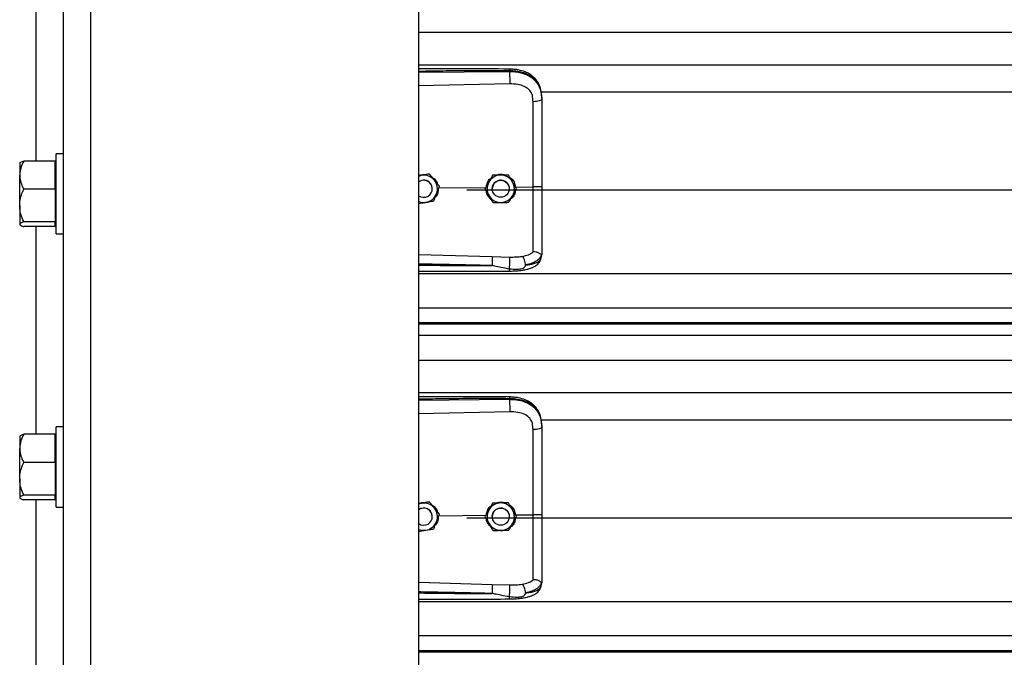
# Model space of a CAD drawing. Header units: inches. Extents: x 170 to 284, y 215 to 248.
# Tile 537 of 656: x 202.25 to 202.867, y 240.181 to 240.581. Entities that reach past the tile are written whole.
import ezdxf

# ---------------------------------------------------------------- set-up
doc = ezdxf.new("R2010")
doc.units = ezdxf.units.IN
doc.header["$LTSCALE"] = 0.25
doc.header["$MEASUREMENT"] = 0
doc.layers.add('LH FRONT OF HOOD', color=7, linetype='Continuous')

msp = doc.modelspace()

# ---------------------------------------------------------------- linework, layer by layer
at = {"layer": 'LH FRONT OF HOOD'}
for p, q in [((202.27776, 239.82111), (202.27776, 244.08159)), ((202.29488, 239.82111), (202.29488, 244.03279)), ((202.50032, 239.82111), (202.50032, 244.02156)), ((202.26064, 240.49224), (202.26064, 240.62236)), ((202.50032, 240.57296), (206.53264, 240.57296)), ((202.50032, 240.55258), (206.53264, 240.55258)), ((202.55717, 240.54836), (202.55717, 240.54878)), ((202.50032, 240.54783), (202.55717, 240.54836)), ((202.55727, 240.54058), (202.50032, 240.53937)), ((202.57687, 240.5355), (206.45609, 240.5355)), ((202.57737, 240.53144), (202.57737, 240.53095)), ((202.27776, 240.49685), (202.27317, 240.49685)), ((202.27317, 240.44655), (202.27317, 240.49685)), ((202.25059, 240.49118), (202.2504, 240.49096)), ((202.2504, 240.49096), (202.2504, 240.48342)), ((202.27262, 240.49224), (202.25297, 240.49224)), ((202.27262, 240.48342), (202.27262, 240.49224)), ((202.27317, 240.49096), (202.27262, 240.49096)), ((202.2504, 240.46432), (202.2504, 240.48342)), ((202.27262, 240.47459), (202.27262, 240.48342)), ((202.5021, 240.4833), (202.50032, 240.48301)), ((202.50698, 240.4841), (202.50605, 240.48395)), ((202.50698, 240.48409), (202.50698, 240.4841)), ((202.54662, 240.48334), (202.54662, 240.48334)), ((202.5565, 240.48348), (202.5565, 240.48349)), ((202.50882, 240.47485), (202.50882, 240.47485)), ((202.51286, 240.47546), (202.54256, 240.47574)), ((202.51323, 240.47644), (202.51323, 240.47644)), ((202.54634, 240.47485), (202.54634, 240.47485)), ((202.55704, 240.47485), (202.55704, 240.47485)), ((202.561, 240.47592), (202.57191, 240.47602)), ((202.56157, 240.475), (202.56157, 240.475)), ((202.27262, 240.47459), (202.25297, 240.47459)), ((202.27262, 240.47459), (202.27262, 240.46432)), ((202.53049, 240.47411), (206.50248, 240.47411)), ((202.5418, 240.4747), (202.5418, 240.4747)), ((202.2504, 240.46432), (202.2504, 240.4526)), ((202.27262, 240.46432), (202.27262, 240.45405)), ((202.2504, 240.4526), (202.2504, 240.45244)), ((202.2504, 240.45244), (202.25059, 240.45221)), ((202.27262, 240.45405), (202.25297, 240.45405)), ((202.27262, 240.45115), (202.25297, 240.45115)), ((202.26064, 240.32104), (202.26064, 240.45115)), ((202.27262, 240.4526), (202.27262, 240.45405)), ((202.27262, 240.45115), (202.27262, 240.4526)), ((202.27262, 240.45244), (202.27317, 240.45244)), ((202.27317, 240.44655), (202.27776, 240.44655)), ((202.50032, 240.43369), (202.54626, 240.43236)), ((202.54626, 240.43236), (202.55725, 240.4321)), ((202.57703, 240.43139), (202.57737, 240.43337)), ((202.57737, 240.4339), (202.57737, 240.43337)), ((202.50032, 240.42172), (206.53264, 240.42172)), ((202.50032, 240.40034), (206.53264, 240.40034)), ((206.53264, 240.39086), (202.50032, 240.39086)), ((202.50032, 240.39022), (206.53264, 240.39022)), ((202.50032, 240.3832), (206.53264, 240.3832)), ((202.50032, 240.36752), (206.53264, 240.36752)), ((202.50032, 240.34713), (206.53264, 240.34713)), ((202.50032, 240.34238), (202.55717, 240.34292)), ((202.55717, 240.34292), (202.55717, 240.34333)), ((202.55727, 240.33513), (202.50032, 240.33392)), ((202.57687, 240.33005), (206.45609, 240.33005)), ((202.27262, 240.32104), (202.25297, 240.32104)), ((202.27262, 240.31221), (202.27262, 240.32104)), ((202.27776, 240.32564), (202.27317, 240.32564)), ((202.27317, 240.27534), (202.27317, 240.32564)), ((202.57737, 240.32599), (202.57737, 240.32551)), ((202.25059, 240.31998), (202.2504, 240.31975)), ((202.2504, 240.31975), (202.2504, 240.31221)), ((202.27317, 240.31975), (202.27262, 240.31975)), ((202.2504, 240.29311), (202.2504, 240.31221)), ((202.27262, 240.30339), (202.27262, 240.31221)), ((202.27262, 240.30339), (202.25297, 240.30339)), ((202.27262, 240.30339), (202.27262, 240.29311)), ((202.2504, 240.29311), (202.2504, 240.2814)), ((202.27262, 240.29311), (202.27262, 240.28284)), ((202.2504, 240.2814), (202.2504, 240.28123)), ((202.2504, 240.28123), (202.25059, 240.28101)), ((202.27262, 240.28284), (202.25297, 240.28284)), ((202.27262, 240.27995), (202.25297, 240.27995)), ((202.26064, 240.16662), (202.26064, 240.27995)), ((202.27262, 240.2814), (202.27262, 240.28284)), ((202.27262, 240.27995), (202.27262, 240.2814)), ((202.27262, 240.28123), (202.27317, 240.28123)), ((202.5021, 240.27785), (202.50032, 240.27756)), ((202.50698, 240.27865), (202.50605, 240.2785)), ((202.50698, 240.27865), (202.50698, 240.27865)), ((202.54662, 240.27789), (202.54662, 240.27789)), ((202.5565, 240.27804), (202.5565, 240.27804)), ((202.27317, 240.27534), (202.27776, 240.27534)), ((202.50882, 240.2694), (202.50882, 240.2694)), ((202.51286, 240.27001), (202.54256, 240.27029)), ((202.51323, 240.27099), (202.51323, 240.27099)), ((202.53049, 240.26866), (206.50248, 240.26866)), ((202.5418, 240.26926), (202.5418, 240.26926)), ((202.54634, 240.2694), (202.54634, 240.2694)), ((202.55704, 240.2694), (202.55704, 240.2694)), ((202.561, 240.27047), (202.57191, 240.27058)), ((202.56157, 240.26955), (202.56157, 240.26955)), ((202.50032, 240.22825), (202.54626, 240.22692)), ((202.57737, 240.22845), (202.57737, 240.22792)), ((202.54626, 240.22692), (202.55725, 240.22665)), ((202.57703, 240.22594), (202.57737, 240.22792)), ((202.50032, 240.21628), (206.53264, 240.21628)), ((202.50032, 240.1949), (206.53264, 240.1949)), ((206.53264, 240.18541), (202.50032, 240.18541)), ((202.50032, 240.18477), (206.53264, 240.18477))]:
    msp.add_line(p, q, dxfattribs=at)
at = {"layer": 'LH FRONT OF HOOD', "flags": 128}
for points in [[(202.57737, 240.53095), (202.57726, 240.53066), (202.57695, 240.53037), (202.57645, 240.53011), (202.57578, 240.52988), (202.57495, 240.52968), (202.57401, 240.52954), (202.57298, 240.52944), (202.57191, 240.52941)], [(202.50032, 240.48281), (202.50101, 240.48305), (202.5021, 240.4833)], [(202.55628, 240.4776), (202.55688, 240.47612), (202.55704, 240.47485)], [(202.57737, 240.32551), (202.57726, 240.32521), (202.57695, 240.32493), (202.57645, 240.32466), (202.57578, 240.32443), (202.57495, 240.32424), (202.57401, 240.32409), (202.57298, 240.324), (202.57191, 240.32396)], [(202.50032, 240.27736), (202.50101, 240.2776), (202.5021, 240.27785)], [(202.55628, 240.27215), (202.55688, 240.27067), (202.55704, 240.2694)]]:
    msp.add_lwpolyline(points, dxfattribs=at)
at = {"layer": 'LH FRONT OF HOOD'}
for centre in [(202.55169, 240.47485), (202.55169, 240.2694)]:
    msp.add_circle(centre, 0.00535, dxfattribs=at)
for centre, radius, start, end in [((202.50347, 240.47485), 0.00856, 39.24773, 99.24773), ((202.55169, 240.47485), 0.00856, 90.85968, 150.85968), ((202.55169, 240.47485), 0.00856, 30.85968, 90.85968), ((202.50347, 240.47485), 0.00535, 39.24773, 126.0719), ((202.50347, 240.47485), 0.00535, 300.00974, 126.0719), ((202.50347, 240.47485), 0.00535, 0, 39.24773), ((202.50347, 240.47485), 0.00856, 339.24773, 39.24773), ((202.55169, 240.47485), 0.00856, 150.85968, 210.85968), ((202.55169, 240.47485), 0.00535, 30.85968, 180), ((202.55169, 240.47485), 0.00856, 330.85968, 30.85968), ((202.50347, 240.47485), 0.00535, 233.9281, 300.00974), ((202.50347, 240.47485), 0.00856, 279.24773, 339.24773), ((202.55169, 240.47485), 0.00856, 210.85968, 270.85968), ((202.55169, 240.47485), 0.00856, 270.85968, 330.85968), ((202.50347, 240.47485), 0.00856, 248.40768, 279.24773), ((202.50347, 240.2694), 0.00856, 39.24773, 99.24773), ((202.55169, 240.2694), 0.00856, 90.85968, 150.85968), ((202.55169, 240.2694), 0.00856, 30.85968, 90.85968), ((202.50347, 240.2694), 0.00535, 39.24773, 126.0719), ((202.50347, 240.2694), 0.00535, 300.00974, 126.0719), ((202.50347, 240.2694), 0.00535, 0, 39.24773), ((202.50347, 240.2694), 0.00856, 339.24773, 39.24773), ((202.55169, 240.2694), 0.00856, 150.85968, 210.85968), ((202.55169, 240.2694), 0.00535, 30.85968, 180), ((202.55169, 240.2694), 0.00856, 330.85968, 30.85968), ((202.50347, 240.2694), 0.00535, 233.9281, 300.00974), ((202.50347, 240.2694), 0.00856, 279.24773, 339.24773), ((202.55169, 240.2694), 0.00856, 270.85968, 330.85968), ((202.50347, 240.2694), 0.00856, 248.40768, 279.24773), ((202.55169, 240.2694), 0.00856, 210.85968, 270.85968)]:
    msp.add_arc(centre, radius, start, end, dxfattribs=at)
for points, knots in [([(202.55715, 240.54987), (202.54794, 240.54994), (202.52985, 240.55007), (202.5109, 240.55001), (202.50118, 240.54996), (202.50032, 240.54995)], [0, 0, 0, 0, 0.486583, 0.954841, 1, 1, 1, 1]), ([(202.55717, 240.54878), (202.55087, 240.54882), (202.53763, 240.5489), (202.51868, 240.54872), (202.50604, 240.5485), (202.50032, 240.5484)], [0, 0, 0, 0, 0.33267, 0.698436, 1, 1, 1, 1]), ([(202.57728, 240.53348), (202.57716, 240.53456), (202.57695, 240.53649), (202.5762, 240.53901), (202.57534, 240.54092), (202.57427, 240.54267), (202.57295, 240.54426), (202.57148, 240.54556), (202.57011, 240.54652), (202.56867, 240.54735), (202.56629, 240.54842), (202.56335, 240.54923), (202.56004, 240.54976), (202.55815, 240.54983), (202.55715, 240.54987)], [0, 0, 0, 0, 0.108447, 0.196305, 0.269183, 0.327997, 0.41496, 0.491641, 0.538976, 0.594191, 0.669415, 0.814855, 0.902261, 1, 1, 1, 1]), ([(202.55715, 240.54985), (202.55715, 240.54986), (202.55716, 240.54987), (202.55716, 240.54976), (202.55717, 240.54946), (202.55717, 240.54905), (202.55717, 240.54878)], [0, 0, 0, 0, 0.097876, 0.335386, 0.567961, 1, 1, 1, 1]), ([(202.57737, 240.53144), (202.5773, 240.5328), (202.57719, 240.53536), (202.57622, 240.53885), (202.57493, 240.54126), (202.57356, 240.54296), (202.57248, 240.54401), (202.57142, 240.54484), (202.57043, 240.5455), (202.5692, 240.54619), (202.5676, 240.54692), (202.56494, 240.54782), (202.5614, 240.54858), (202.5585, 240.54872), (202.55717, 240.54878)], [0, 0, 0, 0, 0.130716, 0.246761, 0.357793, 0.417097, 0.479148, 0.517715, 0.55909, 0.603295, 0.663348, 0.735369, 0.879208, 1, 1, 1, 1]), ([(202.55717, 240.54836), (202.55719, 240.54779), (202.55724, 240.54659), (202.55728, 240.54437), (202.55729, 240.54219), (202.55728, 240.5411), (202.55727, 240.54058)], [0, 0, 0, 0, 0.240694, 0.5, 0.759306, 1, 1, 1, 1]), ([(202.55717, 240.54836), (202.55837, 240.54833), (202.5608, 240.54827), (202.56413, 240.54765), (202.56711, 240.54671), (202.56964, 240.54549), (202.57189, 240.54395), (202.57375, 240.54211), (202.57524, 240.53998), (202.57641, 240.53742), (202.57721, 240.53435), (202.57731, 240.53209), (202.57737, 240.53095)], [0, 0, 0, 0, 0.109401, 0.222347, 0.315179, 0.410223, 0.501275, 0.594601, 0.683449, 0.774533, 0.885821, 1, 1, 1, 1]), ([(202.57148, 240.53334), (202.57148, 240.53334), (202.57138, 240.5337), (202.57089, 240.5351), (202.56935, 240.53731), (202.56628, 240.53921), (202.56217, 240.54042), (202.55901, 240.54052), (202.55727, 240.54058)], [0, 0, 0, 0, 0.000004, 0.065095, 0.26167, 0.475311, 0.709366, 1, 1, 1, 1]), ([(202.57191, 240.52941), (202.57184, 240.53073), (202.57177, 240.53205), (202.57148, 240.53334), (202.57148, 240.53334)], [0, 0, 0, 0, 0.99998, 1, 1, 1, 1]), ([(202.57737, 240.53095), (202.57737, 240.52732), (202.57737, 240.52005), (202.57737, 240.50897), (202.57737, 240.49779), (202.57737, 240.48682), (202.57737, 240.47957), (202.57737, 240.47609)], [0, 0, 0, 0, 0.202757, 0.406104, 0.60886, 0.812207, 1, 1, 1, 1]), ([(202.57191, 240.47602), (202.57191, 240.47602), (202.57191, 240.47941), (202.57191, 240.48646), (202.57191, 240.49713), (202.57191, 240.50801), (202.57191, 240.51879), (202.57191, 240.52587), (202.57191, 240.52941)], [0, 0, 0, 0, 0.000001, 0.187792, 0.390844, 0.593896, 0.796948, 1, 1, 1, 1]), ([(202.25297, 240.49224), (202.25229, 240.49087), (202.25092, 240.48808), (202.2504, 240.48502), (202.2504, 240.48346), (202.2504, 240.48342)], [0, 0, 0, 0, 0.484341, 0.986328, 1, 1, 1, 1]), ([(202.25066, 240.49112), (202.25071, 240.49122), (202.25089, 240.49152), (202.25185, 240.49189), (202.25271, 240.49216), (202.25297, 240.49224)], [0, 0, 0, 0, 0.237471, 0.77815, 1, 1, 1, 1]), ([(202.2504, 240.48342), (202.25049, 240.48218), (202.25069, 240.47967), (202.25185, 240.47674), (202.25271, 240.47508), (202.25297, 240.47459)], [0, 0, 0, 0, 0.406291, 0.827266, 1, 1, 1, 1]), ([(202.50032, 240.48313), (202.50116, 240.48341), (202.50257, 240.48388), (202.50404, 240.48376), (202.50464, 240.48372)], [0, 0, 0, 0, 0.594398, 1, 1, 1, 1]), ([(202.50698, 240.48409), (202.5063, 240.48398), (202.50493, 240.48376), (202.50327, 240.48349), (202.50232, 240.48334), (202.5021, 240.4833)], [0, 0, 0, 0, 0.42997, 0.87006, 1, 1, 1, 1]), ([(202.5101, 240.48027), (202.50998, 240.48042), (202.50901, 240.4816), (202.50795, 240.4829), (202.50707, 240.48398), (202.50698, 240.4841)], [0, 0, 0, 0, 0.115647, 0.904534, 1, 1, 1, 1]), ([(202.5101, 240.48027), (202.50998, 240.48042), (202.50901, 240.4816), (202.50795, 240.4829), (202.50707, 240.48398), (202.50698, 240.48409)], [0, 0, 0, 0, 0.1156469, 0.9045343, 1, 1, 1, 1]), ([(202.50825, 240.4824), (202.5089, 240.48197), (202.51039, 240.48099), (202.51169, 240.47926), (202.51197, 240.47802), (202.51202, 240.47777)], [0, 0, 0, 0, 0.381422, 0.875754, 1, 1, 1, 1]), ([(202.54272, 240.47635), (202.54288, 240.4771), (202.54326, 240.47886), (202.54439, 240.4807), (202.54543, 240.48143), (202.54563, 240.48157)], [0, 0, 0, 0, 0.377677, 0.881161, 1, 1, 1, 1]), ([(202.54662, 240.48334), (202.54628, 240.48274), (202.54561, 240.48153), (202.54479, 240.48006), (202.54432, 240.47921), (202.54421, 240.47902)], [0, 0, 0, 0, 0.42997, 0.87006, 1, 1, 1, 1]), ([(202.54662, 240.48334), (202.54628, 240.48274), (202.54561, 240.48153), (202.54479, 240.48006), (202.54432, 240.47921), (202.54421, 240.47902)], [0, 0, 0, 0, 0.42997, 0.87006, 1, 1, 1, 1]), ([(202.55156, 240.48341), (202.55029, 240.48339), (202.54859, 240.48337), (202.54701, 240.48334), (202.54662, 240.48334)], [0, 0, 0, 0, 0.749773, 1, 1, 1, 1]), ([(202.55156, 240.48341), (202.55029, 240.48339), (202.54859, 240.48337), (202.54701, 240.48334), (202.54662, 240.48334)], [0, 0, 0, 0, 0.749773, 1, 1, 1, 1]), ([(202.54876, 240.48337), (202.54933, 240.48358), (202.55051, 240.48403), (202.55256, 240.48408), (202.55389, 240.48367), (202.55461, 240.48346)], [0, 0, 0, 0, 0.30274, 0.628644, 1, 1, 1, 1]), ([(202.5565, 240.48349), (202.55581, 240.48348), (202.55443, 240.48346), (202.55274, 240.48343), (202.55178, 240.48342), (202.55156, 240.48341)], [0, 0, 0, 0, 0.42997, 0.87006, 1, 1, 1, 1]), ([(202.5565, 240.48348), (202.55581, 240.48347), (202.55443, 240.48345), (202.55274, 240.48343), (202.55178, 240.48341), (202.55156, 240.48341)], [0, 0, 0, 0, 0.4299704, 0.8700602, 1, 1, 1, 1]), ([(202.55903, 240.47924), (202.55893, 240.47941), (202.55815, 240.48072), (202.55729, 240.48216), (202.55658, 240.48336), (202.5565, 240.48349)], [0, 0, 0, 0, 0.115647, 0.904534, 1, 1, 1, 1]), ([(202.55903, 240.47924), (202.55893, 240.47941), (202.55815, 240.48072), (202.55729, 240.48216), (202.55658, 240.48336), (202.5565, 240.48348)], [0, 0, 0, 0, 0.115647, 0.904534, 1, 1, 1, 1]), ([(202.55737, 240.48202), (202.55762, 240.48187), (202.55875, 240.48119), (202.56023, 240.47909), (202.56073, 240.477), (202.561, 240.47592)], [0, 0, 0, 0, 0.117443, 0.542782, 1, 1, 1, 1]), ([(202.51323, 240.47644), (202.51297, 240.47676), (202.51197, 240.47799), (202.51089, 240.4793), (202.5101, 240.48027)], [0, 0, 0, 0, 0.264307, 1, 1, 1, 1]), ([(202.51323, 240.47644), (202.51297, 240.47676), (202.51197, 240.47799), (202.51089, 240.4793), (202.5101, 240.48027)], [0, 0, 0, 0, 0.264307, 1, 1, 1, 1]), ([(202.51148, 240.47182), (202.51193, 240.47301), (202.51253, 240.47459), (202.51309, 240.47607), (202.51323, 240.47644)], [0, 0, 0, 0, 0.749773, 1, 1, 1, 1]), ([(202.54421, 240.47902), (202.54359, 240.47791), (202.54276, 240.47643), (202.54199, 240.47505), (202.5418, 240.4747)], [0, 0, 0, 0, 0.749773, 1, 1, 1, 1]), ([(202.54421, 240.47902), (202.54359, 240.47791), (202.54276, 240.47643), (202.54199, 240.47505), (202.5418, 240.4747)], [0, 0, 0, 0, 0.749773, 1, 1, 1, 1]), ([(202.56157, 240.475), (202.56136, 240.47536), (202.56054, 240.47671), (202.55967, 240.47817), (202.55903, 240.47924)], [0, 0, 0, 0, 0.264307, 1, 1, 1, 1]), ([(202.56157, 240.475), (202.56136, 240.47536), (202.56054, 240.47672), (202.55967, 240.47817), (202.55903, 240.47924)], [0, 0, 0, 0, 0.2643068, 1, 1, 1, 1]), ([(202.55916, 240.47068), (202.55978, 240.47179), (202.56061, 240.47328), (202.56138, 240.47465), (202.56157, 240.475)], [0, 0, 0, 0, 0.7497734, 1, 1, 1, 1]), ([(202.57737, 240.47609), (202.57729, 240.47608), (202.57712, 240.47606), (202.57587, 240.47603), (202.57407, 240.47601), (202.57263, 240.47602), (202.57191, 240.47602)], [0, 0, 0, 0, 0.250001, 0.500001, 0.750001, 1, 1, 1, 1]), ([(202.57191, 240.43533), (202.57191, 240.43559), (202.57191, 240.43717), (202.57191, 240.4406), (202.57191, 240.4462), (202.57191, 240.45264), (202.57191, 240.45987), (202.57191, 240.46774), (202.57191, 240.47327), (202.57191, 240.47602), (202.57191, 240.47602)], [0, 0, 0, 0, 0.031558, 0.189146, 0.346734, 0.504328, 0.661923, 0.83096, 0.999998, 1, 1, 1, 1]), ([(202.57737, 240.47609), (202.57737, 240.47306), (202.57737, 240.46688), (202.57737, 240.45809), (202.57737, 240.44993), (202.57737, 240.44335), (202.57737, 240.43796), (202.57737, 240.43526), (202.57737, 240.4339)], [0, 0, 0, 0, 0.187091, 0.380392, 0.555876, 0.736448, 0.867195, 1, 1, 1, 1]), ([(202.2504, 240.46432), (202.2504, 240.46456), (202.25042, 240.4661), (202.25084, 240.46897), (202.25187, 240.47214), (202.25269, 240.47399), (202.25297, 240.47459)], [0, 0, 0, 0, 0.066532, 0.435283, 0.814551, 1, 1, 1, 1]), ([(202.50973, 240.4672), (202.50997, 240.46784), (202.51046, 240.46913), (202.51106, 240.47071), (202.5114, 240.47161), (202.51148, 240.47182)], [0, 0, 0, 0, 0.42997, 0.87006, 1, 1, 1, 1]), ([(202.51256, 240.47468), (202.51249, 240.47386), (202.51233, 240.4721), (202.51148, 240.47029), (202.51069, 240.46959), (202.5106, 240.46951)], [0, 0, 0, 0, 0.439592, 0.936516, 1, 1, 1, 1]), ([(202.54434, 240.47046), (202.54424, 240.47063), (202.54345, 240.47194), (202.54259, 240.47338), (202.54188, 240.47457), (202.5418, 240.4747)], [0, 0, 0, 0, 0.115647, 0.904534, 1, 1, 1, 1]), ([(202.54562, 240.46832), (202.54497, 240.46898), (202.54362, 240.47035), (202.54272, 240.47222), (202.54267, 240.47323), (202.54267, 240.47325)], [0, 0, 0, 0, 0.4797011, 0.9931348, 1, 1, 1, 1]), ([(202.54687, 240.46622), (202.54666, 240.46658), (202.54585, 240.46793), (202.54498, 240.46939), (202.54434, 240.47046)], [0, 0, 0, 0, 0.264307, 1, 1, 1, 1]), ([(202.55676, 240.46637), (202.55709, 240.46696), (202.55776, 240.46817), (202.55858, 240.46965), (202.55906, 240.47049), (202.55916, 240.47068)], [0, 0, 0, 0, 0.42997, 0.87006, 1, 1, 1, 1]), ([(202.56089, 240.47378), (202.56078, 240.47307), (202.56051, 240.4714), (202.55936, 240.46947), (202.55823, 240.46862), (202.55786, 240.46835)], [0, 0, 0, 0, 0.335649, 0.786425, 1, 1, 1, 1]), ([(202.25297, 240.45405), (202.25258, 240.45492), (202.25168, 240.45698), (202.25064, 240.4604), (202.25048, 240.463), (202.2504, 240.46432)], [0, 0, 0, 0, 0.26546, 0.628076, 1, 1, 1, 1]), ([(202.50032, 240.46567), (202.50088, 240.46576), (202.50214, 240.46596), (202.50368, 240.46621), (202.50463, 240.46637), (202.50485, 240.4664)], [0, 0, 0, 0, 0.3844201, 0.8596769, 1, 1, 1, 1]), ([(202.50485, 240.4664), (202.50611, 240.46661), (202.50778, 240.46688), (202.50934, 240.46713), (202.50973, 240.4672)], [0, 0, 0, 0, 0.749773, 1, 1, 1, 1]), ([(202.54687, 240.46622), (202.54756, 240.46623), (202.54894, 240.46625), (202.55063, 240.46627), (202.55159, 240.46629), (202.55181, 240.46629)], [0, 0, 0, 0, 0.42997, 0.87006, 1, 1, 1, 1]), ([(202.55396, 240.46632), (202.55386, 240.46629), (202.55309, 240.46599), (202.55179, 240.46593), (202.55069, 240.46618), (202.55029, 240.46627)], [0, 0, 0, 0, 0.081672, 0.673462, 1, 1, 1, 1]), ([(202.55181, 240.46629), (202.55309, 240.46631), (202.55478, 240.46634), (202.55636, 240.46636), (202.55676, 240.46637)], [0, 0, 0, 0, 0.749773, 1, 1, 1, 1]), ([(202.25297, 240.45405), (202.25229, 240.45382), (202.25092, 240.45337), (202.2504, 240.45287), (202.2504, 240.45261), (202.2504, 240.4526)], [0, 0, 0, 0, 0.484341, 0.986328, 1, 1, 1, 1]), ([(202.2504, 240.4526), (202.25049, 240.4524), (202.25069, 240.45199), (202.25185, 240.45151), (202.25271, 240.45123), (202.25297, 240.45115)], [0, 0, 0, 0, 0.406291, 0.827266, 1, 1, 1, 1]), ([(202.54626, 240.43236), (202.54627, 240.43212), (202.54628, 240.43176), (202.54627, 240.43089), (202.54627, 240.43012), (202.54625, 240.42926), (202.54623, 240.4281), (202.5462, 240.42726), (202.54618, 240.42671)], [0, 0, 0, 0, 0.239451, 0.368346, 0.499976, 0.631611, 0.760516, 1, 1, 1, 1]), ([(202.55716, 240.42453), (202.55718, 240.42477), (202.55721, 240.42528), (202.55725, 240.42629), (202.55729, 240.42748), (202.55731, 240.42875), (202.55732, 240.42995), (202.55731, 240.43095), (202.55728, 240.43169), (202.55726, 240.43197), (202.55725, 240.4321)], [0, 0, 0, 0, 0.109851, 0.231726, 0.363178, 0.5, 0.636822, 0.768274, 0.890149, 1, 1, 1, 1]), ([(202.55725, 240.4321), (202.5586, 240.43209), (202.5613, 240.43208), (202.56381, 240.43236), (202.56506, 240.43251)], [0, 0, 0, 0, 0.500392, 1, 1, 1, 1]), ([(202.56507, 240.43251), (202.56645, 240.4328), (202.56853, 240.43323), (202.57071, 240.43427), (202.57151, 240.43498), (202.57191, 240.43533)], [0, 0, 0, 0, 0.490199, 0.743885, 1, 1, 1, 1]), ([(202.56716, 240.42711), (202.56714, 240.42764), (202.56709, 240.42874), (202.56661, 240.4304), (202.56591, 240.43179), (202.56534, 240.43227), (202.56507, 240.43251)], [0, 0, 0, 0, 0.240562, 0.499746, 0.759069, 1, 1, 1, 1]), ([(202.57717, 240.43365), (202.5769, 240.43293), (202.57633, 240.43144), (202.57428, 240.42961), (202.57129, 240.42805), (202.56856, 240.42743), (202.56716, 240.42711)], [0, 0, 0, 0, 0.230526, 0.473488, 0.729738, 1, 1, 1, 1]), ([(202.57717, 240.43365), (202.57712, 240.43364), (202.57702, 240.43362), (202.57673, 240.43381), (202.57626, 240.43414), (202.57539, 240.43472), (202.57391, 240.43534), (202.57257, 240.43534), (202.57191, 240.43533)], [0, 0, 0, 0, 0.113677, 0.23335, 0.362069, 0.501916, 0.755745, 1, 1, 1, 1]), ([(202.57737, 240.4339), (202.57737, 240.4339), (202.57737, 240.43389), (202.57736, 240.43378), (202.57726, 240.4337), (202.57717, 240.43363)], [0, 0, 0, 0, 0.011935, 0.118982, 1, 1, 1, 1]), ([(202.54618, 240.42671), (202.54228, 240.42681), (202.53401, 240.42702), (202.5209, 240.4273), (202.50995, 240.42751), (202.50294, 240.42764), (202.50076, 240.42768), (202.50032, 240.42768)], [0, 0, 0, 0, 0.25516, 0.541071, 0.857735, 0.971288, 1, 1, 1, 1]), ([(202.50032, 240.42704), (202.50292, 240.42701), (202.50799, 240.42694), (202.51555, 240.42686), (202.5232, 240.42679), (202.53096, 240.42674), (202.53868, 240.42671), (202.54372, 240.42671), (202.54618, 240.42671)], [0, 0, 0, 0, 0.169941, 0.331425, 0.494842, 0.670531, 0.838916, 1, 1, 1, 1]), ([(202.55716, 240.42453), (202.55538, 240.42488), (202.55232, 240.42547), (202.54889, 240.42619), (202.54715, 240.42655), (202.54665, 240.42665), (202.5465, 240.42667), (202.54645, 240.42668)], [0, 0, 0, 0, 0.50228, 0.861696, 0.958427, 0.986103, 1, 1, 1, 1]), ([(202.55711, 240.42328), (202.5586, 240.42331), (202.56138, 240.42338), (202.56512, 240.4238), (202.56799, 240.42436), (202.57009, 240.42497), (202.57168, 240.42558), (202.57305, 240.42627), (202.57433, 240.42716), (202.57545, 240.42823), (202.57647, 240.42965), (202.57682, 240.43075), (202.57701, 240.43134)], [0, 0, 0, 0, 0.169691, 0.317141, 0.442436, 0.538436, 0.608329, 0.684096, 0.742678, 0.815168, 0.901564, 1, 1, 1, 1]), ([(202.56717, 240.42711), (202.56709, 240.42674), (202.56699, 240.42622), (202.56661, 240.42562), (202.56619, 240.42519), (202.56539, 240.42474), (202.56391, 240.42438), (202.56115, 240.42414), (202.55876, 240.42438), (202.55716, 240.42453)], [0, 0, 0, 0, 0.100127, 0.139586, 0.189714, 0.258234, 0.369736, 0.580348, 1, 1, 1, 1]), ([(202.56717, 240.42711), (202.56771, 240.42717), (202.56902, 240.4273), (202.57042, 240.42753), (202.57137, 240.42772), (202.5726, 240.428), (202.57429, 240.42857), (202.57611, 240.42969), (202.57672, 240.43081), (202.57703, 240.43139)], [0, 0, 0, 0, 0.109188, 0.260819, 0.307798, 0.335524, 0.562789, 0.774954, 1, 1, 1, 1]), ([(202.50032, 240.42314), (202.50399, 240.42314), (202.51546, 240.42314), (202.53439, 240.42317), (202.54966, 240.42324), (202.55711, 240.42328)], [0, 0, 0, 0, 0.1936599, 0.6060178, 1, 1, 1, 1]), ([(202.55711, 240.4233), (202.55711, 240.42329), (202.55712, 240.42323), (202.55713, 240.42342), (202.55715, 240.42374), (202.55715, 240.42418), (202.55716, 240.42447), (202.55716, 240.42453)], [0, 0, 0, 0, 0.034367, 0.324567, 0.621015, 0.917463, 1, 1, 1, 1]), ([(202.55715, 240.34442), (202.54794, 240.34449), (202.52985, 240.34462), (202.5109, 240.34456), (202.50118, 240.34451), (202.50032, 240.34451)], [0, 0, 0, 0, 0.486583, 0.954841, 1, 1, 1, 1]), ([(202.55717, 240.34333), (202.55087, 240.34337), (202.53763, 240.34345), (202.51868, 240.34327), (202.50604, 240.34305), (202.50032, 240.34295)], [0, 0, 0, 0, 0.33267, 0.698436, 1, 1, 1, 1]), ([(202.57728, 240.32804), (202.57716, 240.32911), (202.57695, 240.33105), (202.5762, 240.33356), (202.57534, 240.33547), (202.57427, 240.33723), (202.57295, 240.33881), (202.57148, 240.34011), (202.57011, 240.34107), (202.56867, 240.3419), (202.56629, 240.34297), (202.56335, 240.34378), (202.56004, 240.34431), (202.55815, 240.34438), (202.55715, 240.34442)], [0, 0, 0, 0, 0.108447, 0.196305, 0.269183, 0.327997, 0.41496, 0.491641, 0.538976, 0.594191, 0.669415, 0.814855, 0.902261, 1, 1, 1, 1]), ([(202.55715, 240.3444), (202.55715, 240.34441), (202.55716, 240.34442), (202.55716, 240.34431), (202.55717, 240.34401), (202.55717, 240.3436), (202.55717, 240.34333)], [0, 0, 0, 0, 0.097876, 0.335386, 0.567961, 1, 1, 1, 1]), ([(202.57737, 240.32599), (202.5773, 240.32735), (202.57719, 240.32991), (202.57622, 240.3334), (202.57493, 240.33581), (202.57356, 240.33752), (202.57248, 240.33856), (202.57142, 240.33939), (202.57043, 240.34005), (202.5692, 240.34074), (202.5676, 240.34147), (202.56494, 240.34238), (202.5614, 240.34314), (202.5585, 240.34327), (202.55717, 240.34333)], [0, 0, 0, 0, 0.1307157, 0.246761, 0.3577928, 0.4170972, 0.4791482, 0.5177152, 0.5590897, 0.6032945, 0.6633485, 0.7353692, 0.8792083, 1, 1, 1, 1]), ([(202.55717, 240.34292), (202.55719, 240.34234), (202.55724, 240.34115), (202.55728, 240.33892), (202.55729, 240.33674), (202.55728, 240.33565), (202.55727, 240.33513)], [0, 0, 0, 0, 0.240694, 0.5, 0.759306, 1, 1, 1, 1]), ([(202.55717, 240.34292), (202.55837, 240.34289), (202.5608, 240.34282), (202.56413, 240.3422), (202.56711, 240.34126), (202.56964, 240.34005), (202.57189, 240.3385), (202.57375, 240.33666), (202.57524, 240.33453), (202.57641, 240.33197), (202.57721, 240.3289), (202.57731, 240.32665), (202.57737, 240.32551)], [0, 0, 0, 0, 0.109401, 0.222347, 0.315179, 0.410223, 0.501275, 0.594601, 0.683449, 0.774533, 0.885821, 1, 1, 1, 1]), ([(202.57148, 240.32789), (202.57148, 240.32789), (202.57138, 240.32825), (202.57089, 240.32966), (202.56935, 240.33186), (202.56628, 240.33376), (202.56217, 240.33497), (202.55901, 240.33507), (202.55727, 240.33513)], [0, 0, 0, 0, 0.000004, 0.065095, 0.26167, 0.475311, 0.709366, 1, 1, 1, 1]), ([(202.57191, 240.32396), (202.57184, 240.32528), (202.57177, 240.32661), (202.57148, 240.32789), (202.57148, 240.32789)], [0, 0, 0, 0, 0.99998, 1, 1, 1, 1]), ([(202.25297, 240.32104), (202.25229, 240.31966), (202.25092, 240.31687), (202.2504, 240.31382), (202.2504, 240.31225), (202.2504, 240.31221)], [0, 0, 0, 0, 0.484341, 0.986328, 1, 1, 1, 1]), ([(202.25066, 240.31992), (202.25071, 240.32001), (202.25089, 240.32031), (202.25185, 240.32068), (202.25271, 240.32096), (202.25297, 240.32104)], [0, 0, 0, 0, 0.237471, 0.77815, 1, 1, 1, 1]), ([(202.57191, 240.27058), (202.57191, 240.27058), (202.57191, 240.27396), (202.57191, 240.28101), (202.57191, 240.29168), (202.57191, 240.30256), (202.57191, 240.31334), (202.57191, 240.32042), (202.57191, 240.32396)], [0, 0, 0, 0, 0.000001, 0.187792, 0.390844, 0.593896, 0.796948, 1, 1, 1, 1]), ([(202.57737, 240.32551), (202.57737, 240.32188), (202.57737, 240.3146), (202.57737, 240.30352), (202.57737, 240.29234), (202.57737, 240.28137), (202.57737, 240.27412), (202.57737, 240.27065)], [0, 0, 0, 0, 0.202757, 0.406104, 0.60886, 0.812207, 1, 1, 1, 1]), ([(202.2504, 240.31221), (202.25049, 240.31098), (202.25069, 240.30846), (202.25185, 240.30554), (202.25271, 240.30387), (202.25297, 240.30339)], [0, 0, 0, 0, 0.406291, 0.827266, 1, 1, 1, 1]), ([(202.2504, 240.29311), (202.2504, 240.29335), (202.25042, 240.29489), (202.25084, 240.29776), (202.25187, 240.30094), (202.25269, 240.30278), (202.25297, 240.30339)], [0, 0, 0, 0, 0.066532, 0.435283, 0.814551, 1, 1, 1, 1]), ([(202.25297, 240.28284), (202.25258, 240.28371), (202.25168, 240.28577), (202.25064, 240.2892), (202.25048, 240.2918), (202.2504, 240.29311)], [0, 0, 0, 0, 0.26546, 0.628076, 1, 1, 1, 1]), ([(202.25297, 240.28284), (202.25229, 240.28262), (202.25092, 240.28216), (202.2504, 240.28166), (202.2504, 240.2814), (202.2504, 240.2814)], [0, 0, 0, 0, 0.484341, 0.986328, 1, 1, 1, 1]), ([(202.2504, 240.2814), (202.25049, 240.28119), (202.25069, 240.28078), (202.25185, 240.2803), (202.25271, 240.28003), (202.25297, 240.27995)], [0, 0, 0, 0, 0.406291, 0.827266, 1, 1, 1, 1]), ([(202.50032, 240.27768), (202.50116, 240.27796), (202.50257, 240.27844), (202.50404, 240.27832), (202.50464, 240.27827)], [0, 0, 0, 0, 0.594398, 1, 1, 1, 1]), ([(202.50698, 240.27865), (202.5063, 240.27854), (202.50493, 240.27831), (202.50327, 240.27804), (202.50232, 240.27789), (202.5021, 240.27785)], [0, 0, 0, 0, 0.42997, 0.87006, 1, 1, 1, 1]), ([(202.5101, 240.27482), (202.50998, 240.27497), (202.50901, 240.27616), (202.50795, 240.27745), (202.50707, 240.27853), (202.50698, 240.27865)], [0, 0, 0, 0, 0.1156469, 0.9045343, 1, 1, 1, 1]), ([(202.5101, 240.27482), (202.50998, 240.27497), (202.50901, 240.27616), (202.50795, 240.27746), (202.50707, 240.27853), (202.50698, 240.27865)], [0, 0, 0, 0, 0.115647, 0.904534, 1, 1, 1, 1]), ([(202.54662, 240.27789), (202.54628, 240.27729), (202.54561, 240.27608), (202.54479, 240.27461), (202.54432, 240.27376), (202.54421, 240.27357)], [0, 0, 0, 0, 0.42997, 0.87006, 1, 1, 1, 1]), ([(202.54662, 240.27789), (202.54628, 240.27729), (202.54561, 240.27608), (202.54479, 240.27461), (202.54432, 240.27377), (202.54421, 240.27357)], [0, 0, 0, 0, 0.42997, 0.87006, 1, 1, 1, 1]), ([(202.55156, 240.27797), (202.55029, 240.27795), (202.54859, 240.27792), (202.54701, 240.2779), (202.54662, 240.27789)], [0, 0, 0, 0, 0.749773, 1, 1, 1, 1]), ([(202.55156, 240.27796), (202.55029, 240.27794), (202.54859, 240.27792), (202.54701, 240.27789), (202.54662, 240.27789)], [0, 0, 0, 0, 0.749773, 1, 1, 1, 1]), ([(202.54876, 240.27792), (202.54933, 240.27814), (202.55051, 240.27858), (202.55256, 240.27863), (202.55389, 240.27823), (202.55461, 240.27801)], [0, 0, 0, 0, 0.30274, 0.628644, 1, 1, 1, 1]), ([(202.5565, 240.27804), (202.55581, 240.27803), (202.55443, 240.27801), (202.55274, 240.27798), (202.55178, 240.27797), (202.55156, 240.27796)], [0, 0, 0, 0, 0.4299704, 0.8700602, 1, 1, 1, 1]), ([(202.5565, 240.27804), (202.55581, 240.27803), (202.55443, 240.27801), (202.55274, 240.27798), (202.55178, 240.27797), (202.55156, 240.27797)], [0, 0, 0, 0, 0.42997, 0.87006, 1, 1, 1, 1]), ([(202.55903, 240.27379), (202.55893, 240.27396), (202.55815, 240.27528), (202.55729, 240.27672), (202.55658, 240.27791), (202.5565, 240.27804)], [0, 0, 0, 0, 0.115647, 0.904534, 1, 1, 1, 1]), ([(202.55903, 240.2738), (202.55893, 240.27396), (202.55815, 240.27528), (202.55729, 240.27672), (202.55658, 240.27791), (202.5565, 240.27804)], [0, 0, 0, 0, 0.1156469, 0.9045343, 1, 1, 1, 1]), ([(202.50825, 240.27695), (202.5089, 240.27652), (202.51039, 240.27554), (202.51169, 240.27381), (202.51197, 240.27257), (202.51202, 240.27233)], [0, 0, 0, 0, 0.381422, 0.875754, 1, 1, 1, 1]), ([(202.51323, 240.27099), (202.51297, 240.27132), (202.51197, 240.27254), (202.51089, 240.27385), (202.5101, 240.27482)], [0, 0, 0, 0, 0.264307, 1, 1, 1, 1]), ([(202.51323, 240.27099), (202.51297, 240.27132), (202.51197, 240.27254), (202.51089, 240.27385), (202.5101, 240.27482)], [0, 0, 0, 0, 0.264307, 1, 1, 1, 1]), ([(202.54421, 240.27357), (202.54359, 240.27246), (202.54276, 240.27098), (202.54199, 240.2696), (202.5418, 240.26926)], [0, 0, 0, 0, 0.749773, 1, 1, 1, 1]), ([(202.54421, 240.27357), (202.54359, 240.27246), (202.54276, 240.27098), (202.54199, 240.2696), (202.5418, 240.26926)], [0, 0, 0, 0, 0.749773, 1, 1, 1, 1]), ([(202.54272, 240.2709), (202.54288, 240.27166), (202.54326, 240.27341), (202.54439, 240.27525), (202.54543, 240.27598), (202.54563, 240.27612)], [0, 0, 0, 0, 0.3776772, 0.881161, 1, 1, 1, 1]), ([(202.55737, 240.27657), (202.55762, 240.27643), (202.55875, 240.27574), (202.56023, 240.27364), (202.56073, 240.27155), (202.561, 240.27047)], [0, 0, 0, 0, 0.117443, 0.542782, 1, 1, 1, 1]), ([(202.56157, 240.26955), (202.56136, 240.26991), (202.56054, 240.27127), (202.55967, 240.27272), (202.55903, 240.2738)], [0, 0, 0, 0, 0.2643068, 1, 1, 1, 1]), ([(202.56157, 240.26955), (202.56136, 240.26991), (202.56054, 240.27127), (202.55967, 240.27272), (202.55903, 240.27379)], [0, 0, 0, 0, 0.2643068, 1, 1, 1, 1]), ([(202.50973, 240.26175), (202.50997, 240.26239), (202.51046, 240.26368), (202.51106, 240.26526), (202.5114, 240.26616), (202.51148, 240.26637)], [0, 0, 0, 0, 0.4299704, 0.8700602, 1, 1, 1, 1]), ([(202.51256, 240.26923), (202.51249, 240.26841), (202.51233, 240.26665), (202.51148, 240.26484), (202.51069, 240.26414), (202.5106, 240.26406)], [0, 0, 0, 0, 0.439592, 0.936516, 1, 1, 1, 1]), ([(202.51148, 240.26637), (202.51193, 240.26756), (202.51253, 240.26915), (202.51309, 240.27062), (202.51323, 240.27099)], [0, 0, 0, 0, 0.7497734, 1, 1, 1, 1]), ([(202.54434, 240.26501), (202.54424, 240.26518), (202.54345, 240.26649), (202.54259, 240.26793), (202.54188, 240.26913), (202.5418, 240.26926)], [0, 0, 0, 0, 0.115647, 0.904534, 1, 1, 1, 1]), ([(202.54562, 240.26287), (202.54497, 240.26353), (202.54362, 240.2649), (202.54272, 240.26677), (202.54267, 240.26779), (202.54267, 240.2678)], [0, 0, 0, 0, 0.479701, 0.993135, 1, 1, 1, 1]), ([(202.55676, 240.26092), (202.55709, 240.26152), (202.55776, 240.26273), (202.55858, 240.2642), (202.55906, 240.26504), (202.55916, 240.26524)], [0, 0, 0, 0, 0.42997, 0.87006, 1, 1, 1, 1]), ([(202.56089, 240.26833), (202.56078, 240.26762), (202.56051, 240.26595), (202.55936, 240.26403), (202.55823, 240.26317), (202.55786, 240.2629)], [0, 0, 0, 0, 0.335649, 0.786425, 1, 1, 1, 1]), ([(202.55916, 240.26524), (202.55978, 240.26635), (202.56061, 240.26783), (202.56138, 240.26921), (202.56157, 240.26955)], [0, 0, 0, 0, 0.749773, 1, 1, 1, 1]), ([(202.57737, 240.27065), (202.57729, 240.27063), (202.57712, 240.27061), (202.57587, 240.27058), (202.57407, 240.27057), (202.57263, 240.27057), (202.57191, 240.27058)], [0, 0, 0, 0, 0.250001, 0.500001, 0.750001, 1, 1, 1, 1]), ([(202.57191, 240.22988), (202.57191, 240.23015), (202.57191, 240.23172), (202.57191, 240.23515), (202.57191, 240.24075), (202.57191, 240.24719), (202.57191, 240.25442), (202.57191, 240.2623), (202.57191, 240.26782), (202.57191, 240.27058), (202.57191, 240.27058)], [0, 0, 0, 0, 0.031558, 0.189146, 0.346734, 0.504328, 0.661923, 0.83096, 0.999998, 1, 1, 1, 1]), ([(202.57737, 240.27065), (202.57737, 240.26761), (202.57737, 240.26143), (202.57737, 240.25265), (202.57737, 240.24448), (202.57737, 240.2379), (202.57737, 240.23251), (202.57737, 240.22981), (202.57737, 240.22845)], [0, 0, 0, 0, 0.187091, 0.380392, 0.555876, 0.736448, 0.867195, 1, 1, 1, 1]), ([(202.50032, 240.26022), (202.50088, 240.26031), (202.50214, 240.26051), (202.50368, 240.26076), (202.50463, 240.26092), (202.50485, 240.26095)], [0, 0, 0, 0, 0.38442, 0.859677, 1, 1, 1, 1]), ([(202.50485, 240.26095), (202.50611, 240.26116), (202.50778, 240.26143), (202.50934, 240.26169), (202.50973, 240.26175)], [0, 0, 0, 0, 0.749773, 1, 1, 1, 1]), ([(202.54687, 240.26077), (202.54666, 240.26113), (202.54585, 240.26248), (202.54498, 240.26394), (202.54434, 240.26501)], [0, 0, 0, 0, 0.264307, 1, 1, 1, 1]), ([(202.54687, 240.26077), (202.54756, 240.26078), (202.54894, 240.2608), (202.55063, 240.26083), (202.55159, 240.26084), (202.55181, 240.26084)], [0, 0, 0, 0, 0.42997, 0.87006, 1, 1, 1, 1]), ([(202.55396, 240.26088), (202.55386, 240.26084), (202.55309, 240.26054), (202.55179, 240.26048), (202.55069, 240.26073), (202.55029, 240.26082)], [0, 0, 0, 0, 0.081672, 0.673462, 1, 1, 1, 1]), ([(202.55181, 240.26084), (202.55309, 240.26086), (202.55478, 240.26089), (202.55636, 240.26091), (202.55676, 240.26092)], [0, 0, 0, 0, 0.749773, 1, 1, 1, 1]), ([(202.56507, 240.22706), (202.56645, 240.22735), (202.56853, 240.22779), (202.57071, 240.22883), (202.57151, 240.22953), (202.57191, 240.22989)], [0, 0, 0, 0, 0.490199, 0.743885, 1, 1, 1, 1]), ([(202.57717, 240.2282), (202.5769, 240.22748), (202.57633, 240.226), (202.57428, 240.22416), (202.57129, 240.22261), (202.56856, 240.22198), (202.56716, 240.22166)], [0, 0, 0, 0, 0.230526, 0.473488, 0.729738, 1, 1, 1, 1]), ([(202.57717, 240.2282), (202.57712, 240.22819), (202.57702, 240.22818), (202.57673, 240.22836), (202.57626, 240.22869), (202.57539, 240.22927), (202.57391, 240.22989), (202.57257, 240.22989), (202.57191, 240.22989)], [0, 0, 0, 0, 0.113677, 0.23335, 0.362069, 0.501916, 0.755745, 1, 1, 1, 1]), ([(202.57737, 240.22845), (202.57737, 240.22845), (202.57737, 240.22844), (202.57736, 240.22833), (202.57726, 240.22826), (202.57717, 240.22819)], [0, 0, 0, 0, 0.011935, 0.118982, 1, 1, 1, 1]), ([(202.54618, 240.22126), (202.54228, 240.22136), (202.53401, 240.22157), (202.5209, 240.22185), (202.50995, 240.22206), (202.50294, 240.22219), (202.50076, 240.22223), (202.50032, 240.22224)], [0, 0, 0, 0, 0.25516, 0.541071, 0.857735, 0.971288, 1, 1, 1, 1]), ([(202.54626, 240.22692), (202.54627, 240.22668), (202.54628, 240.22631), (202.54627, 240.22545), (202.54627, 240.22467), (202.54625, 240.22381), (202.54623, 240.22265), (202.5462, 240.22181), (202.54618, 240.22126)], [0, 0, 0, 0, 0.239451, 0.368346, 0.499976, 0.631611, 0.760516, 1, 1, 1, 1]), ([(202.55711, 240.21783), (202.5586, 240.21787), (202.56138, 240.21793), (202.56512, 240.21836), (202.56799, 240.21892), (202.57009, 240.21952), (202.57168, 240.22013), (202.57305, 240.22083), (202.57433, 240.22171), (202.57545, 240.22278), (202.57647, 240.2242), (202.57682, 240.22531), (202.57701, 240.22589)], [0, 0, 0, 0, 0.169691, 0.317141, 0.442436, 0.538436, 0.608329, 0.684096, 0.742678, 0.815168, 0.901564, 1, 1, 1, 1]), ([(202.55716, 240.21908), (202.55718, 240.21932), (202.55721, 240.21983), (202.55725, 240.22084), (202.55729, 240.22203), (202.55731, 240.2233), (202.55732, 240.2245), (202.55731, 240.2255), (202.55728, 240.22624), (202.55726, 240.22652), (202.55725, 240.22665)], [0, 0, 0, 0, 0.109851, 0.231726, 0.363178, 0.5, 0.636822, 0.768274, 0.890149, 1, 1, 1, 1]), ([(202.55725, 240.22665), (202.5586, 240.22665), (202.5613, 240.22663), (202.56381, 240.22692), (202.56506, 240.22706)], [0, 0, 0, 0, 0.500392, 1, 1, 1, 1]), ([(202.56716, 240.22166), (202.56714, 240.22219), (202.56709, 240.22329), (202.56661, 240.22495), (202.56591, 240.22634), (202.56534, 240.22683), (202.56507, 240.22706)], [0, 0, 0, 0, 0.240562, 0.499746, 0.759069, 1, 1, 1, 1]), ([(202.56717, 240.22166), (202.56771, 240.22172), (202.56902, 240.22185), (202.57042, 240.22208), (202.57137, 240.22228), (202.5726, 240.22255), (202.57429, 240.22312), (202.57611, 240.22425), (202.57672, 240.22536), (202.57703, 240.22594)], [0, 0, 0, 0, 0.109188, 0.260819, 0.307798, 0.335524, 0.562789, 0.774954, 1, 1, 1, 1]), ([(202.50032, 240.22159), (202.50292, 240.22156), (202.50799, 240.2215), (202.51555, 240.22142), (202.5232, 240.22135), (202.53096, 240.2213), (202.53868, 240.22126), (202.54372, 240.22126), (202.54618, 240.22126)], [0, 0, 0, 0, 0.169941, 0.331425, 0.494842, 0.670531, 0.838916, 1, 1, 1, 1]), ([(202.50032, 240.21769), (202.50399, 240.21769), (202.51546, 240.2177), (202.53439, 240.21772), (202.54966, 240.21779), (202.55711, 240.21783)], [0, 0, 0, 0, 0.1936599, 0.6060178, 1, 1, 1, 1]), ([(202.55716, 240.21908), (202.55538, 240.21943), (202.55232, 240.22002), (202.54889, 240.22074), (202.54715, 240.2211), (202.54665, 240.2212), (202.5465, 240.22123), (202.54645, 240.22124)], [0, 0, 0, 0, 0.50228, 0.861696, 0.958427, 0.986103, 1, 1, 1, 1]), ([(202.55711, 240.21785), (202.55711, 240.21784), (202.55712, 240.21778), (202.55713, 240.21797), (202.55715, 240.2183), (202.55715, 240.21873), (202.55716, 240.21902), (202.55716, 240.21908)], [0, 0, 0, 0, 0.034367, 0.324567, 0.621015, 0.917463, 1, 1, 1, 1]), ([(202.56717, 240.22166), (202.56709, 240.22129), (202.56699, 240.22077), (202.56661, 240.22017), (202.56619, 240.21974), (202.56539, 240.2193), (202.56391, 240.21894), (202.56115, 240.21869), (202.55876, 240.21893), (202.55716, 240.21908)], [0, 0, 0, 0, 0.100127, 0.139586, 0.189714, 0.258234, 0.369736, 0.580348, 1, 1, 1, 1])]:
    msp.add_open_spline(points, degree=3, knots=knots, dxfattribs=at)

doc.saveas('drawing.dxf')
